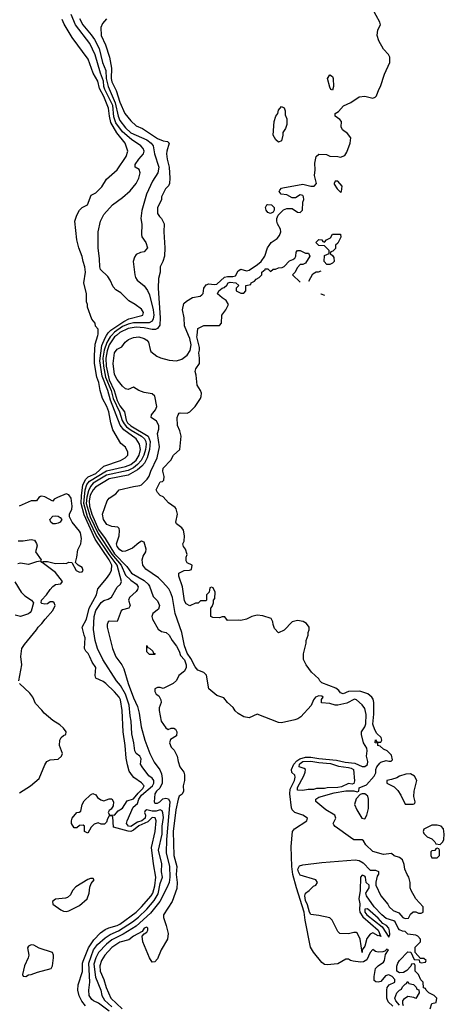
# Model space of a CAD drawing. Header units: inches. Extents: x 1793402 to 1900366, y 320852 to 470679.
# Tile 502 of 604: x 1891064 to 1894222, y 385024 to 392348. Entities that reach past the tile are written whole.
import ezdxf

# ---------------------------------------------------------------- set-up
doc = ezdxf.new("R2010")
doc.units = ezdxf.units.IN
doc.header["$MEASUREMENT"] = 0
doc.layers.add('B8398', color=7, linetype='Continuous')
doc.layers.add('B8399', color=7, linetype='Continuous')

msp = doc.modelspace()

# ---------------------------------------------------------------- linework, layer by layer
at = {"layer": 'B8398', "color": 4}
for points, elevation in [([(1891553.6, 385013.6), (1891527, 385047), (1891507.4, 385087.4), (1891497.4, 385130), (1891498, 385170), (1891531, 385269), (1891531.1, 385330), (1891535.9, 385344.1), (1891576.1, 385443.9), (1891615.2, 385504.8), (1891664.4, 385555.6), (1891699.2, 385580.8), (1891726.4, 385593.6), (1891789.2, 385610), (1891810, 385620.9), (1891930, 385710.3), (1891971.2, 385750), (1892043, 385830), (1892055.3, 385850), (1892070, 385904.7), (1892076.8, 385970), (1892058.7, 386070), (1892044.7, 386190), (1892071.3, 386310), (1892078.7, 386390), (1892070.9, 386410.9), (1892050, 386412.8), (1892017.4, 386382.6), (1891950, 386351.3), (1891910, 386318.5), (1891890, 386310.6), (1891871.5, 386311.5), (1891762, 386342), (1891758, 386418), (1891750, 386426), (1891730, 386426), (1891716.9, 386403.1), (1891710, 386378), (1891696, 386364), (1891670, 386364), (1891646.8, 386373.2), (1891616.9, 386363.1), (1891596.9, 386343.1), (1891570, 386298), (1891546, 386310), (1891546, 386350), (1891536.4, 386356.4), (1891510, 386355.3), (1891490, 386338), (1891470, 386338), (1891448.7, 386370), (1891448.7, 386390), (1891455.3, 386410), (1891490, 386452), (1891507.3, 386452.7), (1891518, 386462), (1891528, 386510), (1891543.2, 386536.8), (1891590, 386582), (1891608.4, 386591.6), (1891630, 386582), (1891643.5, 386563.5), (1891666.4, 386546.4), (1891690, 386538), (1891730, 386552), (1891750, 386552), (1891762, 386530), (1891759.6, 386500.4), (1891743.6, 386476.4), (1891730, 386466), (1891722, 386450), (1891732.7, 386432.7), (1891770, 386432), (1891797.2, 386462.8), (1891830, 386484), (1891863.1, 386536.9), (1891910, 386553.1), (1891944.2, 386595.8), (1891981.1, 386630), (1891989.5, 386650), (1891970, 386672), (1891912.3, 386712.3), (1891903.2, 386723.2), (1891879.3, 386759.3), (1891864.8, 386804.8), (1891855.6, 386855.6), (1891849.6, 386950), (1891833, 387050), (1891826, 387210), (1891814.3, 387290), (1891803.6, 387310), (1891770, 387349.4), (1891703.7, 387410), (1891684.2, 387424.2), (1891629.7, 387449.7), (1891626, 387470), (1891629.5, 387530), (1891602, 387570), (1891585.1, 387610), (1891572.6, 387632.6), (1891556, 387650), (1891547, 387670), (1891551.8, 387750), (1891542.7, 387770), (1891529.4, 387830), (1891561.6, 387890), (1891581.1, 387970), (1891636, 388070), (1891644.7, 388115.3), (1891710, 388191), (1891733.4, 388226.6), (1891746.2, 388253.8), (1891748.3, 388290), (1891729.8, 388330), (1891625.2, 388485.2), (1891544.5, 388664.5), (1891521.8, 388750), (1891523.4, 388810), (1891534.9, 388885.1), (1891552.9, 388927.1), (1891572.5, 388947.5), (1891630, 388973.1), (1891690, 389026.3), (1891814, 389070), (1891848.7, 389090), (1891868.7, 389110), (1891868.7, 389130), (1891850, 389168), (1891816.5, 389196.5), (1891757.5, 389297.5), (1891741.2, 389350), (1891726, 389430), (1891711.6, 389470), (1891680.9, 389530), (1891663.7, 389590), (1891653, 389650), (1891636.9, 389690), (1891621.6, 389790), (1891620.7, 389850), (1891626.6, 389933.4), (1891645.2, 390000)], 216), ([(1891730, 384974.5), (1891650, 385034), (1891613.2, 385050), (1891600.7, 385060.7), (1891580.7, 385090), (1891578, 385130), (1891585.1, 385190), (1891578.8, 385330), (1891612.2, 385430), (1891643.1, 385470), (1891700.2, 385519.8), (1891736.9, 385543.1), (1891799.7, 385570), (1891902, 385638), (1891948.3, 385671.7), (1892010, 385731.7), (1892063.9, 385796.1), (1892093, 385847), (1892110, 385924), (1892127.1, 385970), (1892118.5, 386010), (1892120.5, 386070), (1892097.7, 386170), (1892123.1, 386290), (1892123.8, 386350), (1892132.7, 386412.7), (1892129.7, 386449.7), (1892123.3, 386463.3), (1892110, 386471.1), (1892078.7, 386461.3), (1892050, 386459.8), (1892008.5, 386471.5), (1891996.8, 386463.2), (1891993, 386450), (1892000.3, 386430), (1891996.9, 386410), (1891972, 386390), (1891941.4, 386378.6), (1891890, 386345.8), (1891873.2, 386350), (1891859.5, 386370), (1891863.7, 386390), (1891907.3, 386490), (1891941.4, 386518.6), (1891950.9, 386550), (1891970, 386579.7), (1892051.1, 386650), (1892062.4, 386670), (1892060.7, 386690), (1892050, 386706), (1892024.9, 386724.9), (1891974.5, 386790), (1891963.7, 386810), (1891967, 386850), (1891957, 386870), (1891929.7, 386889.7), (1891919.6, 386910), (1891913.3, 386970), (1891897.1, 387037.1), (1891893, 387130), (1891885.1, 387170), (1891879.2, 387250), (1891850.6, 387330.6), (1891814.8, 387394.8), (1891785.1, 387430), (1891683.7, 387590), (1891643.7, 387670), (1891625.6, 387730), (1891613, 387813), (1891619.1, 387910), (1891630, 387954), (1891670, 388013.4), (1891690, 388027.7), (1891722.7, 388037.3), (1891746.6, 388053.4), (1891790, 388126), (1891813.2, 388150), (1891820.9, 388170), (1891788, 388290), (1891729.2, 388369.2), (1891633.4, 388513.4), (1891568.5, 388650), (1891540.1, 388750), (1891551.1, 388850), (1891564.7, 388890), (1891584.1, 388915.9), (1891710, 388992.8), (1891850, 389024.5), (1891890, 389040.7), (1891930, 389071.8), (1891951.7, 389110), (1891961.5, 389150), (1891956.3, 389190), (1891931.6, 389230), (1891837.7, 389297.7), (1891811.7, 389331.7), (1891739.2, 389519.2), (1891718.7, 389590), (1891677.2, 389697.2), (1891659.6, 389810), (1891676.1, 389923.9), (1891699.3, 389980.7), (1891710.7, 390000)], 212), ([(1891746, 390000), (1891736.2, 389990), (1891713.1, 389946.9), (1891692.7, 389890), (1891683.2, 389830), (1891686.7, 389770), (1891703.1, 389690), (1891743.8, 389590), (1891760.2, 389530), (1891806.9, 389430), (1891827.4, 389367.4), (1891840.9, 389340.9), (1891859.4, 389319.4), (1891894, 389294), (1891970, 389251.4), (1891991.8, 389230), (1892001.2, 389210), (1892003.7, 389190), (1891998.6, 389150), (1891986.6, 389110), (1891967.9, 389070), (1891941.4, 389038.6), (1891910, 389014.7), (1891870, 388993.7), (1891710, 388961), (1891610, 388900.2), (1891590, 388874.9), (1891575.2, 388844.8), (1891563.7, 388796.3), (1891559.1, 388750), (1891587.1, 388650), (1891646.7, 388526.7), (1891750, 388371.4), (1891818, 388290), (1891850, 388217.4), (1891890, 388178.3), (1891933.2, 388150), (1891946, 388130), (1891941.2, 388110), (1891930, 388096), (1891881.2, 388050), (1891873.2, 388030), (1891885.2, 387990), (1891875.3, 387970), (1891830, 387959.1), (1891819.3, 387950), (1891790, 387872), (1891730, 387874.8), (1891722, 387870), (1891714, 387850), (1891714, 387830), (1891753.2, 387670), (1891779, 387610), (1891824, 387550), (1891838.9, 387518.9), (1891871.5, 387410), (1891910, 387304), (1891939.4, 387239.4), (1891953.3, 387190), (1891967.7, 387087.7), (1891996, 386990), (1892033.2, 386890), (1892065.4, 386825.4), (1892107.6, 386767.6), (1892117.7, 386737.7), (1892124.9, 386704.9), (1892124.7, 386670), (1892107.1, 386632.9), (1892082.7, 386610), (1892069.2, 386590), (1892063.7, 386530), (1892070, 386521.2), (1892090, 386520.7), (1892106.8, 386530), (1892128.5, 386551.5), (1892150, 386558.4), (1892170, 386552), (1892181.1, 386530), (1892156.8, 386250), (1892154.7, 386150), (1892178.5, 386050), (1892181.7, 385970), (1892175.1, 385930), (1892158.4, 385890), (1892105.7, 385790), (1892037.4, 385702.6), (1891930, 385605.3), (1891833, 385547), (1891750, 385503.6), (1891710, 385471.8), (1891651.5, 385408.5), (1891629.9, 385370.1), (1891616.8, 385323.2), (1891627.1, 385227.1), (1891666.6, 385130), (1891675.1, 385090), (1891694.3, 385054.3), (1891750, 385005.7)], 208), ([(1891784.7, 390000), (1891770, 389988), (1891730.6, 389930), (1891714, 389886), (1891704.1, 389830), (1891706.9, 389770), (1891729.4, 389670), (1891765.6, 389590), (1891790, 389514.7), (1891810, 389475.1), (1891842.8, 389430), (1891856.2, 389370), (1891866.5, 389350), (1891890, 389326.8), (1892020.4, 389250), (1892033.3, 389210), (1892029.1, 389150), (1892011.1, 389088.9), (1891992.5, 389050), (1891973.7, 389026.3), (1891940.7, 388999.3), (1891870, 388959.3), (1891730, 388932.2), (1891628.7, 388871.3), (1891609.4, 388850.6), (1891588.6, 388811.4), (1891580.4, 388770), (1891583.2, 388730), (1891599.6, 388670), (1891650, 388555.8), (1891698.7, 388490), (1891770, 388375.2), (1891860.2, 388280.2), (1891896.2, 388230), (1891990, 388177.6), (1892020.5, 388150), (1892030, 388134.5), (1892057.5, 388057.5), (1892090, 388026), (1892105.1, 387990), (1892096, 387964), (1892055.1, 387930), (1892047, 387910), (1892052.3, 387890), (1892094.8, 387814.8), (1892118, 387798), (1892154, 387790), (1892176, 387770), (1892197, 387730), (1892230, 387687.6), (1892250, 387651.6), (1892259.7, 387619.7), (1892290, 387587), (1892302.6, 387550), (1892302.4, 387530), (1892290, 387502.8), (1892248, 387470), (1892230, 387434), (1892206, 387410), (1892130, 387374), (1892110, 387382), (1892090, 387382), (1892068, 387370), (1892068, 387350), (1892078, 387330), (1892098.6, 387318.6), (1892113.2, 387290), (1892116, 387270), (1892102, 387230), (1892102, 387210), (1892115.3, 387130), (1892150, 387082), (1892169.1, 387069.1), (1892190, 387077.2), (1892210, 387077.2), (1892222, 387070), (1892232.1, 387052.1), (1892230, 387022), (1892185.2, 386994.8), (1892179, 386970), (1892190, 386938), (1892213.6, 386913.6), (1892235.3, 386870), (1892242, 386830), (1892255.3, 386790), (1892284, 386750), (1892289, 386730), (1892289, 386690), (1892279, 386650), (1892281.2, 386610), (1892272.5, 386587.5), (1892250, 386571.3), (1892242, 386550), (1892226.3, 386470), (1892206.2, 386310), (1892209.7, 386130), (1892233, 386050), (1892227.4, 385990), (1892235.1, 385930), (1892233.9, 385886.1), (1892197.2, 385790), (1892133.2, 385690), (1892133.2, 385670), (1892154.5, 385610), (1892169.4, 385550), (1892164.5, 385510), (1892117, 385430), (1892090, 385362.8), (1892070, 385339.1), (1892050, 385337.3), (1892030.4, 385370.4), (1891979.1, 385490), (1891976, 385530), (1891990, 385548.7), (1892010, 385562), (1892016.9, 385576.9), (1892018, 385590), (1892010, 385598), (1891990, 385590.6), (1891974.6, 385565.4), (1891910, 385532.4), (1891875.8, 385504.2), (1891810, 385486), (1891750, 385446.7), (1891696.3, 385390), (1891673, 385350), (1891659.1, 385310), (1891662.2, 385270), (1891691.1, 385210), (1891707.4, 385150), (1891742, 385070), (1891825.6, 384990)], 204), ([(1893838, 385010), (1893803.4, 385043.4), (1893794.5, 385070), (1893794, 385130), (1893798, 385150), (1893811.6, 385168.4), (1893854, 385190), (1893854.5, 385210), (1893835.1, 385230), (1893810, 385243.8), (1893798.6, 385241.4), (1893784.5, 385235.5), (1893750, 385194.3), (1893729.7, 385189.7), (1893711.6, 385191.6), (1893701.3, 385201.3), (1893699.7, 385230), (1893709.7, 385290.3), (1893729.7, 385310.3), (1893770, 385338.8), (1893777, 385350), (1893785.2, 385394.8), (1893806, 385430), (1893793.6, 385433.6), (1893779.9, 385420.1), (1893766, 385414), (1893730, 385411.6), (1893710, 385418), (1893690, 385432.3), (1893670, 385409.3), (1893645.6, 385354.4), (1893620.6, 385339.4), (1893597.6, 385337.6), (1893544.7, 385344.7), (1893524, 385350), (1893510, 385361.2), (1893490, 385361.2), (1893430, 385325.4), (1893350, 385317.4), (1893330, 385320.5), (1893310, 385334.5), (1893250, 385411.3), (1893225.7, 385450), (1893186.3, 385650), (1893178.7, 385710), (1893121.8, 385890), (1893096.5, 385990), (1893088.2, 386050), (1893082.2, 386197.8), (1893094, 386310), (1893109, 386330), (1893199, 386390), (1893204, 386410), (1893169, 386430), (1893110, 386451.8), (1893091.8, 386470), (1893085.7, 386485.7), (1893073.5, 386590), (1893075, 386625), (1893106.9, 386690), (1893114, 386714), (1893109.6, 386729.6), (1893088.8, 386748.8), (1893085.6, 386770), (1893102.8, 386810), (1893124.6, 386835.4), (1893148.8, 386851.2), (1893190, 386862.6), (1893230, 386862.6), (1893290, 386852.4), (1893420.8, 386840.8), (1893485, 386825), (1893556.8, 386816.8), (1893610, 386793), (1893630, 386793.4), (1893650, 386807.7), (1893654, 386830), (1893642.4, 386870), (1893649.4, 386910.6), (1893645.1, 386930), (1893621.1, 386970), (1893607, 387030), (1893607, 387050), (1893630, 387087.3), (1893638, 387110), (1893641.1, 387181.1), (1893630, 387225.2), (1893611.7, 387251.7), (1893569.3, 387289.3), (1893554.2, 387294.2), (1893496.7, 387263.3), (1893430, 387248.8), (1893410, 387248.9), (1893370, 387261.2), (1893307.6, 387267.6), (1893309.1, 387290.9), (1893322, 387310), (1893310, 387317.2), (1893290, 387319.3), (1893264, 387310), (1893250, 387288.7), (1893233, 387247), (1893156.2, 387163.8), (1893132.2, 387147.8), (1893110, 387139.7), (1893010, 387118), (1892990, 387119.5), (1892830, 387182), (1892770, 387154.5), (1892730, 387162.4), (1892690, 387186.6), (1892666.5, 387206.5), (1892652.6, 387232.6), (1892610, 387268), (1892582.9, 387302.9), (1892530, 387322.4), (1892472, 387370), (1892453.4, 387473.4), (1892433.4, 387493.4), (1892389.7, 387510), (1892370, 387535.6), (1892337.1, 387597.1), (1892310, 387636.4), (1892289.9, 387690), (1892271.2, 387790), (1892221, 387930), (1892200.4, 388050), (1892186.6, 388090), (1892173.5, 388113.5), (1892127.2, 388167.2), (1892096, 388196), (1892001.5, 388261.5), (1891979.8, 388290), (1891974.5, 388330), (1891983.1, 388356.9), (1892002.4, 388390), (1892005.6, 388410), (1891990, 388462), (1891970, 388469), (1891950, 388457.2), (1891903.4, 388416.6), (1891850, 388394.5), (1891830, 388393.6), (1891810, 388405.7), (1891787.9, 388430), (1891784.7, 388450), (1891803.5, 388510), (1891807.5, 388547.5), (1891804.1, 388564.1), (1891793.3, 388573.3), (1891750, 388578.4), (1891712.1, 388592.1), (1891687, 388630), (1891681.2, 388670), (1891715.3, 388770), (1891728.7, 388790), (1891778.6, 388821.4), (1891804, 388850), (1891910, 388877), (1891957.1, 388882.9), (1891971.1, 388888.9), (1892011.8, 388930), (1892027.3, 388952.7), (1892038.7, 388990), (1892087.2, 389090), (1892105.1, 389170), (1892089, 389270), (1892098.2, 389301.8), (1892098.7, 389330), (1892081, 389361), (1892042, 389390), (1892045.2, 389410), (1892073.4, 389446.6), (1892084.2, 389470), (1892070, 389548.7), (1892050, 389566), (1891990, 389575.1), (1891950, 389589.2), (1891910, 389614), (1891870, 389598), (1891850, 389602), (1891830, 389622), (1891790, 389672), (1891769.8, 389710), (1891759.7, 389790), (1891770, 389870.7), (1891790, 389898), (1891824.8, 389915.2), (1891849.5, 389950), (1891874.5, 389970), (1891910, 389984.4), (1891950, 389989), (1891990, 389976.5), (1892010, 389963.1), (1892022, 389950), (1892033.8, 389893.8), (1892040.7, 389880.7), (1892084.8, 389844.8), (1892112.4, 389832.4), (1892175.8, 389815.8), (1892230, 389811.7), (1892270, 389822.4), (1892310, 389852.2), (1892332.4, 389887.6), (1892338.2, 389930), (1892330, 389977.2), (1892320.1, 390000)], 196), ([(1894118, 384990), (1894129, 385031), (1894162, 385038), (1894166, 385070), (1894146, 385090), (1894106, 385110), (1894086, 385130), (1894082, 385142), (1894067.3, 385147.3), (1894066, 385190), (1894047.3, 385207.3), (1894030, 385246), (1894006, 385270), (1894006, 385310), (1894002, 385322), (1893990, 385326), (1893978, 385322), (1893972.7, 385307.3), (1893943.6, 385276.4), (1893919.6, 385260.4), (1893890, 385258), (1893869, 385270), (1893868.4, 385308.4), (1893875.3, 385330), (1893889, 385350), (1893950, 385414), (1893972.7, 385412.7), (1893998, 385358), (1894034, 385354), (1894038, 385338), (1894050, 385334), (1894082, 385338), (1894086, 385350), (1894070, 385366), (1894046, 385366), (1894006, 385410), (1894006, 385450), (1894046, 385490), (1894046, 385510), (1894026, 385530), (1894010, 385538), (1893950, 385546), (1893930, 385566), (1893910, 385568), (1893890, 385578), (1893878, 385590), (1893857.2, 385637.2), (1893846.3, 385646.3), (1893790, 385661.6), (1893757, 385690), (1893700.9, 385750), (1893644, 385830), (1893639, 385850), (1893662, 385890), (1893662, 385910), (1893642, 385930), (1893635.3, 385970), (1893630, 385978), (1893610, 385984), (1893598.8, 385970), (1893597.3, 385870), (1893585.3, 385810), (1893592.8, 385772.8), (1893591, 385730), (1893594.7, 385710), (1893615.8, 385675.8), (1893730, 385577), (1893750.3, 385529.7), (1893736.4, 385536.4), (1893730, 385533.2), (1893690, 385556), (1893670, 385545.2), (1893646.7, 385513.3), (1893630, 385458), (1893611.3, 385430), (1893610, 385408.7), (1893596, 385510), (1893575.1, 385555.1), (1893570, 385559), (1893550, 385559), (1893509.1, 385549.1), (1893446, 385550), (1893430, 385566), (1893388, 385650), (1893370, 385668), (1893290, 385686), (1893230, 385692.3), (1893219.7, 385710), (1893205.4, 385765.4), (1893190, 385795.3), (1893186, 385830), (1893190, 385852), (1893218, 385870), (1893250, 385902), (1893266, 385910), (1893278, 385930), (1893266, 385950), (1893150, 385984), (1893137.2, 386010), (1893133.2, 386030), (1893146.3, 386053.7), (1893170, 386061), (1893310, 386078.8), (1893559.8, 386099.8), (1893590, 386094.8), (1893617.5, 386077.5), (1893670, 386022), (1893710, 386022), (1893732.7, 386012.7), (1893732.7, 385992.7), (1893723.6, 385976.4), (1893712.7, 385932.7), (1893712, 385910), (1893751.1, 385831.1), (1893802, 385770), (1893812, 385750), (1893842, 385722), (1893883.6, 385703.6), (1893914, 385670), (1893930, 385662), (1893954.6, 385665.4), (1893970, 385694), (1893990, 385712), (1894010, 385712), (1894030, 385702), (1894050, 385702), (1894066, 385710), (1894066, 385750), (1894010, 385808), (1893975.3, 385870), (1893968.9, 385891.1), (1893969, 385930), (1893959, 385970), (1893945.2, 385990), (1893929.2, 386030), (1893924, 386064), (1893910, 386098), (1893890, 386115.3), (1893848.4, 386128.4), (1893830, 386146), (1893770, 386138), (1893690, 386162), (1893638, 386210), (1893620.4, 386240.4), (1893610, 386248), (1893550, 386248), (1893524.7, 386264.7), (1893410, 386348), (1893400.2, 386360.2), (1893395.3, 386370), (1893415.3, 386410), (1893408.7, 386430), (1893342, 386470), (1893267.3, 386532.7), (1893266, 386550), (1893290, 386564.7), (1893403.1, 386596.9), (1893490, 386612), (1893550, 386612), (1893574.6, 386605.4), (1893586, 386610), (1893590, 386634), (1893643.2, 386656.8), (1893699.5, 386720.5), (1893712.7, 386747.3), (1893713.2, 386770), (1893720.9, 386790), (1893741.5, 386818.5), (1893750, 386826), (1893790, 386838), (1893810, 386832), (1893827.3, 386832.7), (1893836.4, 386843.6), (1893830, 386878), (1893798, 386910), (1893770, 386922), (1893744.7, 386944.7), (1893728.7, 386950), (1893727.3, 386967.3), (1893708.7, 386970), (1893710, 386992), (1893718, 386978), (1893730, 386974), (1893750, 386974), (1893758, 386990), (1893753.2, 387010), (1893719, 387039), (1893704.8, 387064.8), (1893690, 387108), (1893698.7, 387181.3), (1893697.6, 387270), (1893692.8, 387292.8), (1893682, 387310), (1893653.2, 387333.2), (1893593.1, 387353.1), (1893508.9, 387351.1), (1893470, 387333.2), (1893450, 387341.2), (1893438.5, 387358.5), (1893416.3, 387376.3), (1893310, 387415.3), (1893295.3, 387430), (1893290, 387446), (1893233.6, 387493.6), (1893195.3, 387550), (1893175.3, 387590), (1893175.3, 387630), (1893195.3, 387710), (1893195.3, 387730), (1893208.7, 387770), (1893208.9, 387791.1), (1893218, 387810), (1893218, 387830), (1893196.5, 387856.5), (1893172.9, 387872.9), (1893130, 387879), (1893090.9, 387869.1), (1893030, 387808), (1892990, 387788), (1892960.2, 387820.2), (1892948.7, 387850), (1892948, 387870), (1892934.6, 387894.6), (1892873.6, 387913.6), (1892830, 387919), (1892790, 387909.2), (1892750, 387889), (1892710, 387878), (1892690, 387882), (1892610, 387878), (1892590, 387906), (1892570, 387906), (1892550, 387898), (1892500.4, 387900.4), (1892486, 387910), (1892486, 387970), (1892496.4, 387983.6), (1892506, 388010), (1892506, 388030), (1892516.4, 388043.6), (1892518, 388090), (1892502, 388122), (1892490, 388126), (1892478, 388122), (1892474, 388090), (1892454, 388070), (1892454, 388030), (1892450, 388026), (1892410, 388026), (1892391.6, 388008.4), (1892372.7, 388007.3), (1892330, 387988.7), (1892303.1, 388003.1), (1892290, 388026), (1892275.3, 388130), (1892248, 388210), (1892248.7, 388230), (1892288.4, 388251.6), (1892327.3, 388252.7), (1892342, 388258), (1892346, 388290), (1892308.7, 388308.7), (1892303.1, 388323.1), (1892302, 388350), (1892308.7, 388370), (1892298, 388410), (1892282, 388430), (1892278, 388450), (1892288, 388470), (1892288.7, 388510), (1892282, 388550), (1892269.1, 388569.1), (1892230, 388598), (1892225.2, 388610), (1892238, 388670), (1892228, 388710), (1892220.4, 388720.4), (1892170, 388755.3), (1892130, 388798), (1892108, 388810), (1892088, 388830), (1892078, 388850), (1892108.9, 388911.1), (1892127.3, 388912.7), (1892136.4, 388923.6), (1892138, 388950), (1892128.7, 388990), (1892130, 389012), (1892188.4, 389071.6), (1892208, 389110), (1892255.3, 389150), (1892264, 389250), (1892255.3, 389290), (1892239, 389330), (1892235.3, 389390), (1892242, 389410), (1892250, 389422), (1892256.4, 389423.6), (1892310, 389422), (1892330, 389432), (1892368, 389470), (1892408.9, 389531.1), (1892413.6, 389546.4), (1892415.3, 389570), (1892408.7, 389590), (1892384, 389630), (1892376.4, 389703.6), (1892369.2, 389730), (1892375.3, 389750), (1892402, 389790), (1892402, 389830), (1892395.3, 389870), (1892402, 389890), (1892402, 389910), (1892382, 389990), (1892383.1, 390000)], 192), ([(1891057.2, 387430), (1891079.3, 387550), (1891072, 387612), (1891080.7, 387670), (1891099.4, 387700.6), (1891189.3, 387810), (1891201.2, 387830), (1891230, 387856), (1891254, 387890), (1891310, 387953), (1891328, 387990), (1891320.7, 388010), (1891310, 388018.7), (1891290, 388017), (1891270, 388003.6), (1891250, 387999.5), (1891230, 388006), (1891224, 388010), (1891225.2, 388030), (1891263.7, 388070), (1891289.6, 388110.4), (1891310, 388131), (1891330, 388146), (1891370, 388152), (1891382, 388170), (1891330, 388236), (1891222, 388318), (1891230, 388314), (1891241.2, 388318.8), (1891270, 388317.1), (1891330, 388303), (1891386.4, 388306.4), (1891410, 388302), (1891430, 388312), (1891451.1, 388311.1), (1891484, 388250), (1891510, 388238), (1891530, 388240.7), (1891537, 388250), (1891530, 388274), (1891498, 388290), (1891478, 388310), (1891489.4, 388350.6), (1891495.5, 388404.5), (1891519.3, 388450), (1891523.7, 388490), (1891517, 388530), (1891510, 388544), (1891455.3, 388610), (1891435.3, 388650), (1891435.3, 388670), (1891452.3, 388707.7), (1891455.1, 388730), (1891446, 388790), (1891430, 388814), (1891410, 388821.2), (1891344.9, 388795.1), (1891319.6, 388780.4), (1891310, 388766), (1891250, 388799), (1891230, 388804), (1891218, 388802), (1891205.4, 388794.6), (1891190, 388768), (1891150, 388769), (1891061, 388730)], 224), ([(1891052.8, 388472.8), (1891090, 388470.6), (1891150, 388482.8), (1891175.5, 388475.5), (1891190, 388452), (1891193.7, 388433.7), (1891182.8, 388390), (1891224.7, 388330), (1891219.8, 388320.2), (1891190, 388315.1), (1891130, 388295.1), (1891070, 388305.6), (1891050, 388299.5)], 224), ([(1891027.5, 388167.5), (1891076, 388090), (1891103.4, 388063.4), (1891151, 388030), (1891166, 388010), (1891150.6, 387949.4), (1891142, 387938), (1891130, 387928.7), (1891070.9, 387909.1), (1891030, 387919)], 224), ([(1891063.3, 386596.7), (1891144, 386650), (1891210, 386704.9), (1891250, 386804.7), (1891266, 386830), (1891290, 386843.8), (1891350, 386848.9), (1891376.3, 386870), (1891383.6, 386890), (1891360.9, 386950), (1891362, 386990), (1891371.7, 387008.3), (1891390, 387022.8), (1891408, 387030), (1891409, 387050), (1891390, 387077.2), (1891363.6, 387103.6), (1891310, 387134.5), (1891246, 387190), (1891230, 387213.2), (1891182.5, 387262.5), (1891161.2, 387310), (1891139.3, 387339.3), (1891064, 387410)], 224), ([(1893890, 385019), (1893860.9, 385050), (1893853.2, 385070), (1893869.5, 385110.5), (1893888.7, 385130), (1893903.1, 385136.9), (1893910, 385154), (1893930, 385174), (1893942, 385178), (1893950, 385194), (1893958, 385178), (1893992.7, 385172.7), (1894012.7, 385152.7), (1894018, 385138), (1894032.7, 385132.7), (1894034, 385110), (1894010, 385068), (1893995.3, 385075.3), (1893950, 385081.2), (1893919.1, 385060.9), (1893910.8, 385050), (1893910.8, 385030), (1893915.3, 385015.3)], 192)]:
    msp.add_lwpolyline(points, dxfattribs=dict(at, elevation=elevation))
for points, elevation in [([(1891330, 388597.2), (1891310, 388599), (1891295.3, 388610), (1891289, 388630), (1891310, 388654), (1891330, 388658.8), (1891350, 388656), (1891366.4, 388646.4), (1891378, 388630), (1891364.7, 388610), (1891350, 388602.7)], 224), ([(1892030, 387626), (1892010, 387646), (1892010, 387694), (1892018, 387678), (1892030, 387674), (1892054, 387650), (1892058, 387638), (1892070, 387634), (1892070, 387626)], 204), ([(1893538, 386662), (1893510, 386666), (1893456.9, 386643.1), (1893430, 386638), (1893350, 386635.3), (1893330, 386628.7), (1893271.6, 386628.4), (1893250, 386622), (1893210, 386622), (1893170, 386615.3), (1893130, 386618), (1893130, 386638), (1893177.2, 386722.8), (1893187.8, 386750), (1893189.3, 386770), (1893178.6, 386778.6), (1893143.7, 386790), (1893145.7, 386810), (1893150, 386814.3), (1893170, 386830.1), (1893230, 386833.5), (1893290, 386821.8), (1893374.5, 386814.5), (1893435.5, 386795.5), (1893510, 386786.7), (1893530, 386781.3), (1893547.7, 386770), (1893553.7, 386686.3), (1893550, 386666)], 192), ([(1893970, 386738), (1893936.4, 386736.4), (1893890, 386722), (1893870, 386708.7), (1893830, 386695.3), (1893794, 386690), (1893794, 386670), (1893850, 386642), (1893875.3, 386615.3), (1893899.8, 386579.8), (1893930, 386514), (1893990, 386514), (1894002, 386518), (1894006, 386530), (1893995.3, 386570), (1893999, 386610), (1894018, 386690), (1894000.4, 386720.4)], 192), ([(1893630, 386589), (1893610, 386589), (1893596, 386584), (1893567.3, 386552.7), (1893555.3, 386510), (1893570.5, 386470), (1893608.5, 386408.5), (1893630, 386404.7), (1893645.2, 386430), (1893658, 386482), (1893659.3, 386550), (1893652.7, 386572.7), (1893642, 386582)], 192), ([(1894170, 386358), (1894130, 386358), (1894070, 386326), (1894064.7, 386310), (1894070, 386294), (1894094, 386270), (1894130, 386254), (1894152.7, 386232.7), (1894158, 386218), (1894190, 386214), (1894210, 386234), (1894218, 386250), (1894222, 386290), (1894215.3, 386330), (1894198, 386350)], 192), ([(1894170, 386186), (1894158, 386182), (1894152.7, 386167.3), (1894130, 386166), (1894122, 386158), (1894122, 386130), (1894130, 386114), (1894170, 386114), (1894186, 386130), (1894186, 386170), (1894182, 386182)], 192), ([(1891590, 385959.3), (1891570, 385952.3), (1891482.9, 385897.1), (1891458, 385870), (1891442, 385838), (1891420.5, 385819.5), (1891405.8, 385814.2), (1891330, 385806), (1891308.2, 385790), (1891311, 385770), (1891370, 385726.7), (1891390, 385717.6), (1891410, 385714.9), (1891430, 385720.5), (1891510, 385760.5), (1891566, 385810), (1891581.6, 385850), (1891585.4, 385894.6), (1891596.9, 385923.1), (1891617.2, 385950), (1891610, 385959)], 224), ([(1893650, 385734), (1893630, 385731.5), (1893630.4, 385710), (1893646.7, 385690), (1893760, 385600), (1893810, 385522.8), (1893816, 385544), (1893814, 385570), (1893809.6, 385590), (1893793, 385610), (1893765.1, 385625.1), (1893730, 385666.3)], 196), ([(1891150, 385466), (1891130, 385457), (1891123.4, 385443.4), (1891131, 385390), (1891126.8, 385370), (1891101, 385310), (1891085.4, 385245.4), (1891090, 385234), (1891110, 385232), (1891130, 385244.7), (1891150, 385246), (1891196, 385264), (1891299, 385290), (1891309.2, 385310), (1891315.1, 385370), (1891316, 385390), (1891308.7, 385410), (1891210, 385442), (1891170, 385464)], 224)]:
    msp.add_lwpolyline(points, close=True, dxfattribs=dict(at, elevation=elevation))
at = {"layer": 'B8399', "color": 4}
for points, elevation in [([(1892320.1, 390000), (1892289.7, 390070), (1892287.6, 390130), (1892275.3, 390190), (1892284, 390236), (1892304.6, 390255.4), (1892350, 390282.6), (1892407.4, 390292.6), (1892419.7, 390300.3), (1892428, 390312), (1892433.6, 390350), (1892450, 390376.2), (1892470, 390383.9), (1892510, 390379.5), (1892530, 390382), (1892588.3, 390431.7), (1892610, 390438.4), (1892650, 390437.8), (1892670, 390443.6), (1892690, 390479.1), (1892707.7, 390492.3), (1892750, 390480.2), (1892770, 390485.2), (1892832.9, 390527.1), (1892859.2, 390550), (1892888.2, 390590), (1892908.3, 390650), (1892923.6, 390676.4), (1892935.1, 390690), (1892978.7, 390721.3), (1892996.3, 390743.7), (1893007.4, 390770), (1893003.5, 390790), (1892982.4, 390830), (1892977.2, 390850), (1892976.4, 390870), (1892987, 390893), (1893025.5, 390934.5), (1893050, 390943.7), (1893090, 390943.1), (1893130, 390917), (1893150, 390913.7), (1893167.8, 390930), (1893169.6, 390990), (1893176.3, 391010), (1893175.6, 391030), (1893170, 391039.3), (1893150, 391046), (1893115.8, 391024.2), (1893090, 391022.6), (1893050, 391044.4), (1893008.7, 391050), (1892992.7, 391070), (1892998.9, 391081.1), (1893010, 391094.8), (1893021.5, 391098.5), (1893170, 391125.5), (1893230, 391110.7), (1893254, 391110), (1893272.3, 391130), (1893257.6, 391190), (1893262.4, 391230), (1893258, 391282), (1893269.4, 391330.6), (1893290, 391346.8), (1893344.7, 391344.7), (1893370, 391334), (1893429.1, 391330.9), (1893450, 391324.7), (1893482, 391338), (1893496.9, 391363.1), (1893523, 391430), (1893527, 391470), (1893502, 391502), (1893465.2, 391530), (1893455.3, 391550), (1893458, 391590), (1893445.6, 391605.6), (1893409.2, 391630), (1893409.2, 391650), (1893434, 391666), (1893471.5, 391708.5), (1893527.9, 391732.1), (1893590, 391774.8), (1893630, 391778.8), (1893690, 391764.7), (1893708.9, 391771.1), (1893718, 391782), (1893735.3, 391830), (1893748.7, 391850), (1893778, 391942), (1893818, 392030), (1893818, 392070), (1893808, 392090), (1893770, 392128), (1893735.3, 392190), (1893722, 392230), (1893728.4, 392271.6), (1893748, 392310), (1893742, 392330), (1893688, 392430)], 196), ([(1891645.2, 390000), (1891648, 390010), (1891647.3, 390047.3), (1891628.7, 390068.7), (1891626, 390090), (1891600.4, 390120.4), (1891568.9, 390208.9), (1891568.7, 390230), (1891562, 390250), (1891562, 390310), (1891542, 390390), (1891553.2, 390470), (1891548.7, 390510), (1891535.3, 390550), (1891530, 390586), (1891504, 390650), (1891489, 390710), (1891475.3, 390850), (1891490, 390894), (1891508, 390930), (1891530, 390952), (1891568.4, 390971.6), (1891596.4, 391043.6), (1891630, 391061), (1891674, 391106), (1891710, 391161), (1891790, 391230.8), (1891857.2, 391330), (1891869, 391370), (1891849.4, 391430), (1891786.4, 391506.4), (1891742.8, 391582.8), (1891731.6, 391630), (1891725.1, 391690), (1891690, 391776.2), (1891656.8, 391836.8), (1891645.6, 391890), (1891611.5, 391950), (1891574.2, 392054.2), (1891455.3, 392215.3), (1891395.6, 392315.6), (1891380.9, 392350)], 216), ([(1891710.7, 390000), (1891721.6, 390018.4), (1891742, 390038), (1891837.5, 390102.6), (1891877.1, 390122.9), (1891973.3, 390146.7), (1891979, 390150), (1891984, 390170), (1891970, 390194), (1891922, 390230), (1891876.5, 390256.5), (1891815.5, 390315.5), (1891778, 390338), (1891760.2, 390360.2), (1891738, 390410), (1891718.6, 390438.6), (1891665.2, 390490), (1891659.3, 390510), (1891657.2, 390570), (1891646.6, 390650), (1891647, 390770), (1891665.2, 390850), (1891690, 390898), (1891755.3, 390970), (1891830, 391024.7), (1891884.7, 391075.3), (1891929.3, 391130.7), (1891949, 391170), (1891959, 391210), (1891952.9, 391232.9), (1891922, 391250), (1891922.7, 391270), (1891949.6, 391310), (1891984.2, 391350), (1891989.6, 391370), (1891982.9, 391390), (1891964.5, 391410), (1891896.9, 391456.9), (1891830, 391513.3), (1891780.2, 391580.2), (1891765.4, 391625.4), (1891756.1, 391710), (1891697.3, 391830), (1891690.6, 391850), (1891686.8, 391890), (1891665.1, 391950), (1891626.1, 392086.1), (1891584.7, 392170), (1891479.1, 392310), (1891446.6, 392386.6)], 212), ([(1891510, 392357.2), (1891533, 392310), (1891595.8, 392235.8), (1891620, 392200), (1891654.1, 392134.1), (1891680.3, 392030), (1891705, 391970), (1891708.2, 391911.8), (1891721, 391850), (1891775, 391730), (1891797.4, 391630), (1891810, 391597.6), (1891850, 391542.6), (1891890, 391507.6), (1892010, 391453.5), (1892042.4, 391430), (1892056.9, 391410), (1892066, 391350), (1892098.4, 391250), (1892091.3, 391208.7), (1892052.9, 391147.1), (1892007.6, 391050), (1891971.5, 390928.5), (1891966, 390870), (1891972.1, 390827.9), (1891969.1, 390749.1), (1891973.2, 390733.2), (1892002, 390690), (1892015.3, 390650), (1891990, 390622), (1891963.1, 390616.9), (1891930, 390602), (1891918, 390582), (1891909, 390550), (1891919.3, 390450), (1891925.2, 390430), (1891939, 390410), (1891990, 390369), (1892014.5, 390334.5), (1892030, 390302), (1892057.2, 390190), (1892061.7, 390150), (1892057.6, 390122.4), (1892050, 390106), (1892027.2, 390092.7), (1891910, 390092.7), (1891870, 390082.7), (1891830, 390064.8), (1891770, 390024.6), (1891746, 390000)], 208), ([(1891710, 392354), (1891680.4, 392319.6), (1891668, 392290), (1891669.3, 392230.7), (1891701.3, 392161.3), (1891733.2, 392070), (1891746.5, 391986.5), (1891745.7, 391910), (1891750, 391885.2), (1891782.3, 391822.3), (1891810, 391735.3), (1891847.3, 391650), (1891890, 391595.3), (1891930, 391559), (1891978.4, 391538.4), (1892090, 391465.1), (1892130, 391447), (1892163.1, 391443.1), (1892175.3, 391430), (1892157.6, 391370), (1892156.2, 391350), (1892160.7, 391310), (1892176.2, 391250), (1892181.2, 391170), (1892179, 391130), (1892170, 391112), (1892148.7, 391090), (1892118, 391030), (1892118, 391010), (1892088.9, 390948.9), (1892090, 390906), (1892103.1, 390883.1), (1892118, 390870), (1892138, 390830), (1892135.3, 390770), (1892144.5, 390650), (1892142, 390590), (1892129.6, 390550.4), (1892109, 390510), (1892108.7, 390470), (1892096.5, 390423.5), (1892094.5, 390350), (1892109.8, 390130), (1892105.3, 390074.7), (1892090, 390050.6), (1892075.4, 390044.6), (1892050, 390044.4), (1891990, 390056.3), (1891930, 390061.1), (1891870, 390050.2), (1891810, 390020.6), (1891784.7, 390000)], 204), ([(1892383.1, 390000), (1892388.7, 390051.3), (1892432.7, 390072.7), (1892550, 390074), (1892566, 390090), (1892568, 390150), (1892598, 390190), (1892618, 390230), (1892600.4, 390260.4), (1892570, 390278), (1892535.3, 390310), (1892546, 390330), (1892570, 390350.4), (1892584.2, 390355.8), (1892605.4, 390374.6), (1892614, 390390), (1892630, 390395.8), (1892672, 390390), (1892694, 390370), (1892674, 390350), (1892674, 390330), (1892710, 390314), (1892730, 390314), (1892746, 390330), (1892746, 390370), (1892782, 390378), (1892786, 390390), (1892810, 390402), (1892823.1, 390416.9), (1892846, 390430), (1892866, 390450), (1892866, 390470), (1892889, 390491), (1892890, 390494), (1892910, 390494), (1892930, 390474), (1892948.4, 390491.6), (1892967.3, 390492.7), (1892990, 390502), (1893016.4, 390503.6), (1893030, 390512), (1893070, 390554), (1893096.4, 390563.6), (1893110, 390574), (1893118, 390590), (1893120.4, 390619.6), (1893130, 390632), (1893150, 390632), (1893190, 390612), (1893211.6, 390611.6), (1893222, 390590), (1893190, 390538), (1893170, 390528), (1893150, 390526), (1893130, 390506), (1893111.6, 390468.4), (1893094, 390450), (1893149.5, 390394.5)], 192), ([(1893215.1, 390403.2), (1893243.1, 390456.9), (1893270, 390472), (1893287.3, 390472.7), (1893306.1, 390480.4)], 192), ([(1893332.6, 390295.6), (1893307.3, 390307.3), (1893303.1, 390307.6)], 192)]:
    msp.add_lwpolyline(points, dxfattribs=dict(at, elevation=elevation))
for points, elevation in [([(1893390, 391824), (1893378, 391830), (1893370, 391846), (1893353.2, 391910), (1893370, 391938), (1893390, 391924.7), (1893395.5, 391910), (1893398.8, 391850)], 196), ([(1892990, 391438), (1892970, 391455.3), (1892949.3, 391490), (1892956, 391590), (1892970, 391631.3), (1892984, 391650), (1892990, 391674), (1893010, 391702), (1893031.6, 391691.6), (1893038, 391670), (1893039.6, 391639.6), (1893052, 391610), (1893051.1, 391568.9), (1893042, 391538), (1893022, 391510), (1893022, 391490), (1893010, 391446)], 196), ([(1893430, 391146), (1893410, 391146), (1893402, 391130), (1893403.6, 391123.6), (1893424.7, 391090), (1893450, 391064.7), (1893458, 391070), (1893462, 391110)], 196), ([(1892930, 390906.9), (1892910, 390913.6), (1892897.4, 390930), (1892891.2, 390950), (1892902.9, 390970), (1892910, 390974), (1892936.3, 390970), (1892956.5, 390950), (1892956, 390930), (1892950, 390916)], 196), ([(1893347.3, 390527.3), (1893328, 390550), (1893330, 390594), (1893366, 390610), (1893366, 390630), (1893330, 390666), (1893288.4, 390668.4), (1893266, 390690), (1893290, 390712), (1893311.6, 390711.6), (1893318, 390698), (1893330, 390694), (1893346, 390710), (1893374.6, 390725.4), (1893390, 390752), (1893450, 390752), (1893452, 390730), (1893430, 390686), (1893414, 390670), (1893412.7, 390647.3), (1893392.7, 390627.3), (1893378, 390622), (1893374, 390610), (1893392.7, 390592.7), (1893399.6, 390579.6), (1893402, 390550), (1893390, 390538), (1893370, 390528)], 192)]:
    msp.add_lwpolyline(points, close=True, dxfattribs=dict(at, elevation=elevation))

doc.saveas('drawing.dxf')
